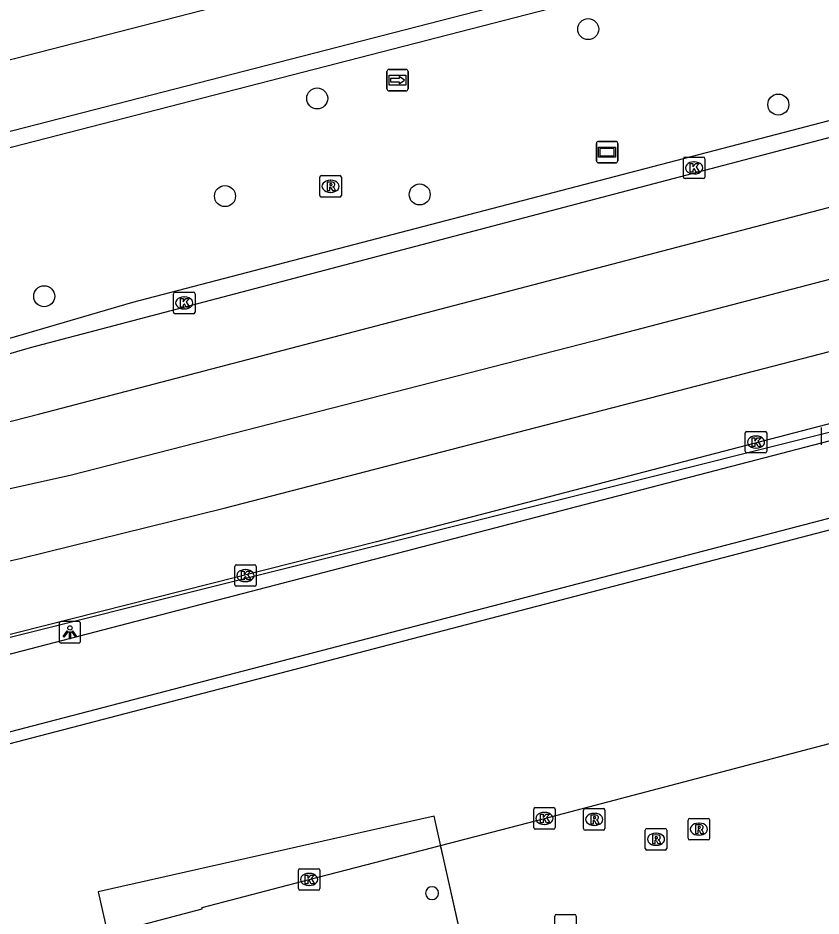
# Model space of a CAD drawing. Extents: x 160806 to 161707, y 383697 to 384148.
# Drawn here: x 161397.72 to 161435.09, y 383930.37 to 383972.13 of the extents above; entities that cross this region are included whole.
import ezdxf

# ---------------------------------------------------------------- set-up
doc = ezdxf.new("R2010")
doc.units = 0
for name, color, linetype in [('IMGEO_Boom', 7, 'Continuous'), ('IMGEO_Fietspad_gesloten', 7, 'Continuous'), ('IMGEO_Hek', 7, 'Continuous'), ('IMGEO_Kolk', 7, 'Continuous'), ('IMGEO_Lichtpunt', 7, 'Continuous'), ('IMGEO_OVBaan_gesloten', 7, 'Continuous'), ('IMGEO_Pand', 7, 'Continuous'), ('IMGEO_Pand_overbouw', 7, 'Continuous'), ('IMGEO_Reclamebord', 7, 'Continuous'), ('IMGEO_Rijbaan_lokaal_gesloten', 7, 'Continuous'), ('IMGEO_Rijbaan_lokaal_open', 7, 'Continuous'), ('IMGEO_Rioolput', 7, 'Continuous'), ('IMGEO_Wegwijzer', 7, 'Continuous')]:
    doc.layers.add(name, color=color, linetype=linetype)

msp = doc.modelspace()

# ---------------------------------------------------------------- linework, layer by layer
at = {"layer": 'IMGEO_Boom'}
for centre in [(161424.258, 383971.613), (161411.649, 383968.39), (161433.106, 383968.105), (161407.359, 383963.846), (161416.418, 383963.924), (161398.945, 383959.19)]:
    msp.add_circle(centre, 0.489, dxfattribs=at)
at = {"layer": 'IMGEO_Fietspad_gesloten'}
for points in [[(161388.787, 383940.33), (161443.106, 383954.458), (161460.073, 383958.856)], [(161380.657, 383934.593), (161454.978, 383953.961), (161460.112, 383955.315), (161460.354, 383955.003), (161460.409, 383954.814)]]:
    msp.add_lwpolyline(points, dxfattribs=at)
at = {"layer": 'IMGEO_Hek'}
for points in [[(161341.247, 383951.682), (161457.839, 383981.686)], [(161344.62, 383940.54), (161349.454, 383941.928), (161357.14, 383944.335), (161381.853, 383952.718), (161403.065, 383958.917), (161466.093, 383975.363)], [(161380.617, 383939.156), (161466.094, 383960.521)]]:
    msp.add_lwpolyline(points, dxfattribs=at)
at = {"layer": 'IMGEO_Kolk'}
for p, q in [((161428.689, 383964.735), (161428.689, 383965.587)), ((161428.764, 383965.661), (161429.616, 383965.661)), ((161429.177, 383965.441), (161429.202, 383965.441)), ((161429.69, 383965.587), (161429.69, 383964.735)), ((161429.2, 383964.881), (161429.175, 383964.881)), ((161429.616, 383964.661), (161428.764, 383964.661)), ((161404.962, 383958.454), (161404.962, 383959.306)), ((161405.037, 383959.38), (161405.889, 383959.38)), ((161405.45, 383959.16), (161405.475, 383959.16)), ((161405.963, 383959.306), (161405.963, 383958.454)), ((161405.889, 383958.38), (161405.037, 383958.38)), ((161405.473, 383958.6), (161405.448, 383958.6)), ((161431.568, 383951.982), (161431.568, 383952.834)), ((161431.643, 383952.908), (161432.495, 383952.908)), ((161432.569, 383952.834), (161432.569, 383951.982)), ((161432.056, 383952.688), (161432.081, 383952.688)), ((161432.079, 383952.128), (161432.054, 383952.128)), ((161432.495, 383951.908), (161431.643, 383951.908)), ((161407.809, 383945.775), (161407.809, 383946.627)), ((161407.884, 383946.701), (161408.736, 383946.701)), ((161408.81, 383946.627), (161408.81, 383945.775)), ((161408.297, 383946.481), (161408.322, 383946.481)), ((161408.736, 383945.701), (161407.884, 383945.701)), ((161408.32, 383945.921), (161408.295, 383945.921)), ((161421.722, 383934.482), (161421.722, 383935.334)), ((161421.797, 383935.408), (161422.649, 383935.408)), ((161422.723, 383935.334), (161422.723, 383934.482)), ((161422.21, 383935.188), (161422.235, 383935.188)), ((161422.649, 383934.408), (161421.797, 383934.408)), ((161422.233, 383934.628), (161422.208, 383934.628)), ((161410.772, 383931.643), (161410.772, 383932.495)), ((161410.847, 383932.569), (161411.699, 383932.569)), ((161411.26, 383932.349), (161411.285, 383932.349)), ((161411.773, 383932.495), (161411.773, 383931.643)), ((161411.699, 383931.569), (161410.847, 383931.569)), ((161411.283, 383931.789), (161411.258, 383931.789))]:
    msp.add_line(p, q, dxfattribs=at)
for points in [[(161428.689, 383964.735), (161428.689, 383965.587)], [(161428.764, 383965.661), (161429.616, 383965.661)], [(161429.01, 383965.361), (161429.133, 383965.361), (161429.133, 383965.21), (161429.263, 383965.361), (161429.427, 383965.361), (161429.281, 383965.21), (161429.434, 383964.961), (161429.282, 383964.961), (161429.197, 383965.125), (161429.133, 383965.058), (161429.133, 383964.961), (161429.01, 383964.961), (161429.01, 383965.361)], [(161429.69, 383965.587), (161429.69, 383964.735)], [(161429.616, 383964.661), (161428.764, 383964.661)], [(161404.962, 383958.454), (161404.962, 383959.306)], [(161405.037, 383959.38), (161405.889, 383959.38)], [(161405.283, 383959.08), (161405.406, 383959.08), (161405.406, 383958.929), (161405.536, 383959.08), (161405.7, 383959.08), (161405.554, 383958.929), (161405.707, 383958.68), (161405.555, 383958.68), (161405.47, 383958.844), (161405.406, 383958.777), (161405.406, 383958.68), (161405.283, 383958.68), (161405.283, 383959.08)], [(161405.963, 383959.306), (161405.963, 383958.454)], [(161405.889, 383958.38), (161405.037, 383958.38)], [(161431.568, 383951.982), (161431.568, 383952.834)], [(161431.643, 383952.908), (161432.495, 383952.908)], [(161432.569, 383952.834), (161432.569, 383951.982)], [(161431.889, 383952.608), (161432.012, 383952.608), (161432.012, 383952.457), (161432.142, 383952.608), (161432.306, 383952.608), (161432.16, 383952.457), (161432.313, 383952.208), (161432.161, 383952.208), (161432.076, 383952.372), (161432.012, 383952.305), (161432.012, 383952.208), (161431.889, 383952.208), (161431.889, 383952.608)], [(161432.495, 383951.908), (161431.643, 383951.908)], [(161407.809, 383945.775), (161407.809, 383946.627)], [(161407.884, 383946.701), (161408.736, 383946.701)], [(161408.81, 383946.627), (161408.81, 383945.775)], [(161408.13, 383946.401), (161408.253, 383946.401), (161408.253, 383946.25), (161408.383, 383946.401), (161408.547, 383946.401), (161408.401, 383946.25), (161408.554, 383946.001), (161408.402, 383946.001), (161408.317, 383946.165), (161408.253, 383946.098), (161408.253, 383946.001), (161408.13, 383946.001), (161408.13, 383946.401)], [(161408.736, 383945.701), (161407.884, 383945.701)], [(161421.722, 383934.482), (161421.722, 383935.334)], [(161421.797, 383935.408), (161422.649, 383935.408)], [(161422.723, 383935.334), (161422.723, 383934.482)], [(161422.043, 383935.108), (161422.166, 383935.108), (161422.166, 383934.957), (161422.296, 383935.108), (161422.46, 383935.108), (161422.314, 383934.957), (161422.467, 383934.708), (161422.315, 383934.708), (161422.23, 383934.872), (161422.166, 383934.805), (161422.166, 383934.708), (161422.043, 383934.708), (161422.043, 383935.108)], [(161422.649, 383934.408), (161421.797, 383934.408)], [(161410.772, 383931.643), (161410.772, 383932.495)], [(161410.847, 383932.569), (161411.699, 383932.569)], [(161411.773, 383932.495), (161411.773, 383931.643)], [(161411.093, 383932.269), (161411.216, 383932.269), (161411.216, 383932.118), (161411.346, 383932.269), (161411.51, 383932.269), (161411.364, 383932.118), (161411.517, 383931.869), (161411.365, 383931.869), (161411.28, 383932.033), (161411.216, 383931.966), (161411.216, 383931.869), (161411.093, 383931.869), (161411.093, 383932.269)], [(161411.699, 383931.569), (161410.847, 383931.569)]]:
    msp.add_lwpolyline(points, dxfattribs=at)
for centre, start, end in [((161428.766, 383965.585), 91.552, 178.448), ((161428.766, 383965.585), 91.552, 178.448), ((161429.614, 383965.585), 1.552, 88.448), ((161429.614, 383965.585), 1.552, 88.448), ((161428.766, 383964.737), 181.552, 268.448), ((161428.766, 383964.737), 181.552, 268.448), ((161429.614, 383964.737), 271.552, 358.448), ((161429.614, 383964.737), 271.552, 358.448), ((161405.039, 383959.304), 91.552, 178.448), ((161405.039, 383959.304), 91.552, 178.448), ((161405.887, 383959.304), 1.552, 88.448), ((161405.887, 383959.304), 1.552, 88.448), ((161405.039, 383958.456), 181.552, 268.448), ((161405.039, 383958.456), 181.552, 268.448), ((161405.887, 383958.456), 271.552, 358.448), ((161405.887, 383958.456), 271.552, 358.448), ((161431.645, 383952.832), 91.552, 178.448), ((161431.645, 383952.832), 91.552, 178.448), ((161432.493, 383952.832), 1.552, 88.448), ((161432.493, 383952.832), 1.552, 88.448), ((161431.645, 383951.984), 181.552, 268.448), ((161431.645, 383951.984), 181.552, 268.448), ((161432.493, 383951.984), 271.552, 358.448), ((161432.493, 383951.984), 271.552, 358.448), ((161407.886, 383946.625), 91.552, 178.448), ((161407.886, 383946.625), 91.552, 178.448), ((161408.734, 383946.625), 1.552, 88.448), ((161408.734, 383946.625), 1.552, 88.448), ((161407.886, 383945.777), 181.552, 268.448), ((161407.886, 383945.777), 181.552, 268.448), ((161408.734, 383945.777), 271.552, 358.448), ((161408.734, 383945.777), 271.552, 358.448), ((161421.799, 383935.332), 91.552, 178.448), ((161421.799, 383935.332), 91.552, 178.448), ((161422.647, 383935.332), 1.552, 88.448), ((161422.647, 383935.332), 1.552, 88.448), ((161421.799, 383934.484), 181.552, 268.448), ((161421.799, 383934.484), 181.552, 268.448), ((161422.647, 383934.484), 271.552, 358.448), ((161422.647, 383934.484), 271.552, 358.448), ((161410.849, 383932.493), 91.552, 178.448), ((161410.849, 383932.493), 91.552, 178.448), ((161411.697, 383932.493), 1.552, 88.448), ((161411.697, 383932.493), 1.552, 88.448), ((161410.849, 383931.645), 181.552, 268.448), ((161410.849, 383931.645), 181.552, 268.448), ((161411.697, 383931.645), 271.552, 358.448), ((161411.697, 383931.645), 271.552, 358.448)]:
    msp.add_arc(centre, 0.0765, start, end, dxfattribs=at)
for centre, major_axis, ratio, start_param, end_param in [((161429.176, 383965.161), (-0.387, 0.002), 0.722429, 4.712389, 7.853982), ((161429.201, 383965.161), (-0.39, 0.002), 0.717154, 1.570796, 4.712389), ((161405.449, 383958.88), (-0.387, 0.002), 0.722429, 4.712389, 7.853982), ((161405.474, 383958.88), (-0.39, 0.002), 0.717154, 1.570796, 4.712389), ((161432.055, 383952.408), (-0.387, 0.002), 0.722429, 4.712389, 7.853982), ((161432.08, 383952.408), (-0.39, 0.002), 0.717154, 1.570796, 4.712389), ((161408.296, 383946.201), (-0.387, 0.002), 0.722429, 4.712389, 7.853982), ((161408.321, 383946.201), (-0.39, 0.002), 0.717154, 1.570796, 4.712389), ((161422.209, 383934.908), (-0.387, 0.002), 0.722429, 4.712389, 7.853982), ((161422.234, 383934.908), (-0.39, 0.002), 0.717154, 1.570796, 4.712389), ((161411.259, 383932.069), (-0.387, 0.002), 0.722429, 4.712389, 7.853982), ((161411.284, 383932.069), (-0.39, 0.002), 0.717154, 1.570796, 4.712389)]:
    msp.add_ellipse(centre, major_axis=major_axis, ratio=ratio, start_param=start_param, end_param=end_param, dxfattribs=at)
at = {"layer": 'IMGEO_Lichtpunt'}
for p, q in [((161435.094, 383953.086), (161435.094, 383952.279)), ((161435.094, 383953.086), (161435.094, 383952.279)), ((161400.544, 383944.061), (161399.736, 383944.061)), ((161400.544, 383944.061), (161399.736, 383944.061)), ((161399.642, 383943.966), (161399.642, 383943.159)), ((161399.642, 383943.966), (161399.642, 383943.159)), ((161400.638, 383943.159), (161400.638, 383943.966)), ((161400.638, 383943.159), (161400.638, 383943.966)), ((161399.736, 383943.065), (161400.544, 383943.065)), ((161399.736, 383943.065), (161400.544, 383943.065))]:
    msp.add_line(p, q, dxfattribs=at)
for points in [[(161400.016, 383943.63), (161400.055, 383943.602), (161399.867, 383943.34), (161399.829, 383943.367), (161400.016, 383943.63)], [(161400.118, 383943.582), (161400.165, 383943.582), (161400.165, 383943.26), (161400.118, 383943.26), (161400.118, 383943.582)], [(161400.228, 383943.602), (161400.266, 383943.629), (161400.453, 383943.367), (161400.414, 383943.339), (161400.228, 383943.602)]]:
    msp.add_lwpolyline(points, dxfattribs=at)
msp.add_circle((161400.141, 383943.764), 0.0994, dxfattribs=at)
for centre, start, end in [((161399.736, 383943.966), 90, 180), ((161399.736, 383943.966), 90, 180), ((161400.544, 383943.966), 0, 90), ((161400.544, 383943.966), 0, 90), ((161399.736, 383943.159), 180, 270), ((161399.736, 383943.159), 180, 270), ((161400.544, 383943.159), 270, 0), ((161400.544, 383943.159), 270, 360)]:
    msp.add_arc(centre, 0.0946, start, end, dxfattribs=at)
at = {"layer": 'IMGEO_OVBaan_gesloten'}
for points in [[(161460.409, 383954.814), (161455.045, 383953.417), (161383.227, 383934.705)], [(161417.389, 383933.655), (161422.223, 383934.908), (161436.084, 383938.543), (161436.914, 383938.751)], [(161401.899, 383929.545), (161406.303, 383930.704), (161406.292, 383930.768), (161411.273, 383932.069), (161417.389, 383933.655)]]:
    msp.add_lwpolyline(points, dxfattribs=at)
at = {"layer": 'IMGEO_Pand'}
for start, end in [(90, 270), (270, 90)]:
    msp.add_arc((161416.995, 383931.431), 0.3, start, end, dxfattribs=at)
at = {"layer": 'IMGEO_Pand_overbouw'}
msp.add_lwpolyline([(161410.484, 383903.138), (161409.47, 383908.166), (161408.889, 383911.729), (161408.426, 383915.311), (161408.026, 383919.819), (161408.013, 383919.96), (161411.952, 383920.972), (161418.849, 383922.744), (161419.786, 383922.985), (161419.437, 383924.536), (161417.522, 383933.062), (161417.086, 383935.004), (161401.461, 383931.49), (161401.894, 383929.568), (161407.767, 383903.471), (161409.16, 383903.134), (161409.607, 383903.025), (161409.523, 383903.401)], close=True, dxfattribs=at)
at = {"layer": 'IMGEO_Reclamebord'}
for p, q in [((161424.641, 383965.495), (161424.641, 383966.295)), ((161424.641, 383966.295), (161424.641, 383965.495)), ((161424.741, 383966.395), (161425.531, 383966.395)), ((161425.531, 383966.395), (161424.741, 383966.395)), ((161425.631, 383966.295), (161425.631, 383965.495)), ((161425.631, 383965.495), (161425.631, 383966.295)), ((161425.531, 383965.395), (161424.741, 383965.395)), ((161424.741, 383965.395), (161425.531, 383965.395))]:
    msp.add_line(p, q, dxfattribs=at)
for points in [[(161424.742, 383966.127), (161425.53, 383966.127), (161425.53, 383965.663), (161424.742, 383965.663), (161424.742, 383966.127)], [(161424.807, 383966.062), (161424.807, 383965.728), (161425.465, 383965.728), (161425.465, 383966.062), (161424.807, 383966.062)]]:
    msp.add_lwpolyline(points, dxfattribs=at)
for centre, start, end in [((161424.741, 383966.295), 90, 180), ((161424.741, 383966.295), 90, 180), ((161425.531, 383966.295), 0, 90), ((161425.531, 383966.295), 360, 90), ((161424.741, 383965.495), 180, 270), ((161424.741, 383965.495), 180, 270), ((161425.531, 383965.495), 270, 0), ((161425.531, 383965.495), 270, 0)]:
    msp.add_arc(centre, 0.1, start, end, dxfattribs=at)
at = {"layer": 'IMGEO_Rijbaan_lokaal_gesloten'}
for points in [[(161271.807, 383937.9), (161315.559, 383949.156), (161335.194, 383954.191), (161340.223, 383955.497), (161347.001, 383957.235), (161378.316, 383965.298), (161419.642, 383975.931), (161451.011, 383984.005), (161465.227, 383987.648)], [(161279.919, 383936.647), (161341.031, 383952.394), (161450.194, 383980.461), (161453.055, 383981.256), (161455.902, 383982.36), (161465.14, 383986.182)], [(161467.956, 383975.12), (161398.3, 383956.799), (161385.668, 383953.11), (161379.77, 383951.159), (161370.268, 383947.914), (161354.663, 383942.763)], [(161348.21, 383940.795), (161398.744, 383953.715), (161467.324, 383971.653), (161468.609, 383971.985)], [(161344.838, 383939.821), (161359.931, 383942.881), (161386.195, 383947.77), (161400.222, 383950.891), (161425.052, 383957.256), (161467.938, 383968.456), (161469.273, 383968.793)], [(161276.851, 383918.472), (161283.302, 383920.155), (161339.879, 383934.985), (161345.531, 383936.441), (161347.728, 383936.995), (161359.888, 383939.56), (161381.365, 383943.519), (161390.277, 383945.313), (161397.831, 383946.998), (161407.322, 383949.343), (161441.236, 383958.109), (161469.933, 383965.622)], [(161459.886, 383959.608), (161414.41, 383947.768), (161396.362, 383943.213), (161388.526, 383941.542)]]:
    msp.add_lwpolyline(points, dxfattribs=at)
at = {"layer": 'IMGEO_Rijbaan_lokaal_open'}
msp.add_lwpolyline([(161419.786, 383922.985), (161417.522, 383933.062), (161417.389, 383933.655)], dxfattribs=at)
at = {"layer": 'IMGEO_Rioolput'}
for p, q in [((161411.771, 383963.876), (161411.771, 383964.728)), ((161411.846, 383964.802), (161412.698, 383964.802)), ((161412.259, 383964.582), (161412.284, 383964.582)), ((161412.772, 383964.728), (161412.772, 383963.876)), ((161412.698, 383963.802), (161411.846, 383963.802)), ((161412.282, 383964.022), (161412.257, 383964.022)), ((161424.038, 383934.435), (161424.038, 383935.287)), ((161424.113, 383935.361), (161424.965, 383935.361)), ((161425.039, 383935.287), (161425.039, 383934.435)), ((161424.526, 383935.141), (161424.551, 383935.141)), ((161428.91, 383933.981), (161428.91, 383934.833)), ((161428.985, 383934.907), (161429.837, 383934.907)), ((161429.911, 383934.833), (161429.911, 383933.981)), ((161424.549, 383934.581), (161424.524, 383934.581)), ((161426.99, 383934.437), (161427.842, 383934.437)), ((161429.398, 383934.687), (161429.423, 383934.687)), ((161424.965, 383934.361), (161424.113, 383934.361)), ((161426.915, 383933.511), (161426.915, 383934.363)), ((161427.403, 383934.217), (161427.428, 383934.217)), ((161427.916, 383934.363), (161427.916, 383933.511)), ((161429.421, 383934.127), (161429.396, 383934.127)), ((161427.426, 383933.657), (161427.401, 383933.657)), ((161429.837, 383933.907), (161428.985, 383933.907)), ((161427.842, 383933.437), (161426.99, 383933.437)), ((161422.704, 383929.515), (161422.704, 383930.367)), ((161422.779, 383930.441), (161423.631, 383930.441)), ((161423.705, 383930.367), (161423.705, 383929.515))]:
    msp.add_line(p, q, dxfattribs=at)
for points in [[(161411.771, 383963.876), (161411.771, 383964.728)], [(161411.846, 383964.802), (161412.698, 383964.802)], [(161412.36, 383964.5), (161412.108, 383964.502), (161412.108, 383964.102)], [(161412.772, 383964.728), (161412.772, 383963.876)], [(161412.108, 383964.102), (161412.232, 383964.102), (161412.232, 383964.264), (161412.243, 383964.264)], [(161412.286, 383964.421), (161412.232, 383964.421), (161412.232, 383964.34)], [(161412.232, 383964.34), (161412.284, 383964.34)], [(161412.29, 383964.235), (161412.361, 383964.102), (161412.501, 383964.102), (161412.436, 383964.228)], [(161412.698, 383963.802), (161411.846, 383963.802)], [(161424.038, 383934.435), (161424.038, 383935.287)], [(161424.113, 383935.361), (161424.965, 383935.361)], [(161425.039, 383935.287), (161425.039, 383934.435)], [(161424.627, 383935.059), (161424.375, 383935.061), (161424.375, 383934.661)], [(161424.375, 383934.661), (161424.499, 383934.661), (161424.499, 383934.823), (161424.51, 383934.823)], [(161424.553, 383934.98), (161424.499, 383934.98), (161424.499, 383934.899)], [(161424.499, 383934.899), (161424.551, 383934.899)], [(161428.91, 383933.981), (161428.91, 383934.833)], [(161428.985, 383934.907), (161429.837, 383934.907)], [(161429.911, 383934.833), (161429.911, 383933.981)], [(161424.557, 383934.794), (161424.628, 383934.661), (161424.768, 383934.661), (161424.703, 383934.787)], [(161426.99, 383934.437), (161427.842, 383934.437)], [(161429.499, 383934.605), (161429.247, 383934.607), (161429.247, 383934.207)], [(161429.425, 383934.526), (161429.371, 383934.526), (161429.371, 383934.445)], [(161429.371, 383934.445), (161429.423, 383934.445)], [(161424.965, 383934.361), (161424.113, 383934.361)], [(161426.915, 383933.511), (161426.915, 383934.363)], [(161427.504, 383934.135), (161427.252, 383934.137), (161427.252, 383933.737)], [(161427.43, 383934.056), (161427.376, 383934.056), (161427.376, 383933.975)], [(161427.376, 383933.975), (161427.428, 383933.975)], [(161427.916, 383934.363), (161427.916, 383933.511)], [(161429.247, 383934.207), (161429.371, 383934.207), (161429.371, 383934.369), (161429.382, 383934.369)], [(161429.429, 383934.34), (161429.5, 383934.207), (161429.64, 383934.207), (161429.575, 383934.333)], [(161427.252, 383933.737), (161427.376, 383933.737), (161427.376, 383933.899), (161427.387, 383933.899)], [(161427.434, 383933.87), (161427.505, 383933.737), (161427.645, 383933.737), (161427.58, 383933.863)], [(161429.837, 383933.907), (161428.985, 383933.907)], [(161427.842, 383933.437), (161426.99, 383933.437)], [(161422.704, 383929.515), (161422.704, 383930.367)], [(161422.779, 383930.441), (161423.631, 383930.441)], [(161423.705, 383930.367), (161423.705, 383929.515)]]:
    msp.add_lwpolyline(points, dxfattribs=at)
for centre, radius, start, end in [((161411.848, 383964.726), 0.0765, 91.552, 178.448), ((161411.848, 383964.726), 0.0765, 91.552, 178.448), ((161412.359, 383964.39), 0.109, 350.3612, 89.416), ((161412.696, 383964.726), 0.0765, 1.552, 88.448), ((161412.696, 383964.726), 0.0765, 1.552, 88.448), ((161412.242, 383964.211), 0.0533, 26.0293, 88.6989), ((161412.268, 383964.529), 0.19, 274.7715, 282.9687), ((161412.292, 383964.325), 0.0964, 77.0061, 93.1865), ((161412.306, 383964.382), 0.0378, 276.6634, 79.6772), ((161412.357, 383964.39), 0.112, 277.5842, 350.9817), ((161412.341, 383964.175), 0.108, 29.5134, 73.7905), ((161411.848, 383963.878), 0.0765, 181.552, 268.448), ((161411.848, 383963.878), 0.0765, 181.552, 268.448), ((161412.696, 383963.878), 0.0765, 271.552, 358.448), ((161412.696, 383963.878), 0.0765, 271.552, 358.448), ((161424.115, 383935.285), 0.0765, 91.552, 178.448), ((161424.115, 383935.285), 0.0765, 91.552, 178.448), ((161424.963, 383935.285), 0.0765, 1.552, 88.448), ((161424.963, 383935.285), 0.0765, 1.552, 88.448), ((161424.509, 383934.77), 0.0533, 26.0293, 88.6989), ((161424.535, 383935.088), 0.19, 274.7715, 282.9687), ((161424.559, 383934.884), 0.0964, 77.0061, 93.1865), ((161424.573, 383934.941), 0.0378, 276.6634, 79.6772), ((161424.626, 383934.949), 0.109, 350.3612, 89.416), ((161424.624, 383934.949), 0.112, 277.5842, 350.9817), ((161424.608, 383934.734), 0.108, 29.5134, 73.7905), ((161428.987, 383934.831), 0.0765, 91.552, 178.448), ((161428.987, 383934.831), 0.0765, 91.552, 178.448), ((161429.835, 383934.831), 0.0765, 1.552, 88.448), ((161429.835, 383934.831), 0.0765, 1.552, 88.448), ((161424.115, 383934.437), 0.0765, 181.552, 268.448), ((161424.115, 383934.437), 0.0765, 181.552, 268.448), ((161424.963, 383934.437), 0.0765, 271.552, 358.448), ((161424.963, 383934.437), 0.0765, 271.552, 358.448), ((161426.992, 383934.361), 0.0765, 91.552, 178.448), ((161426.992, 383934.361), 0.0765, 91.552, 178.448), ((161427.84, 383934.361), 0.0765, 1.552, 88.448), ((161427.84, 383934.361), 0.0765, 1.552, 88.448), ((161429.407, 383934.634), 0.19, 274.7715, 282.9687), ((161429.431, 383934.43), 0.0964, 77.0061, 93.1865), ((161429.445, 383934.487), 0.0378, 276.6634, 79.6772), ((161429.498, 383934.495), 0.109, 350.3612, 89.416), ((161429.496, 383934.495), 0.112, 277.5842, 350.9817), ((161427.412, 383934.164), 0.19, 274.7715, 282.9687), ((161427.436, 383933.96), 0.0964, 77.0061, 93.1865), ((161427.45, 383934.017), 0.0378, 276.6634, 79.6772), ((161427.503, 383934.025), 0.109, 350.3612, 89.416), ((161427.501, 383934.025), 0.112, 277.5842, 350.9817), ((161428.987, 383933.983), 0.0765, 181.552, 268.448), ((161428.987, 383933.983), 0.0765, 181.552, 268.448), ((161429.381, 383934.316), 0.0533, 26.0293, 88.6989), ((161429.48, 383934.28), 0.108, 29.5134, 73.7905), ((161429.835, 383933.983), 0.0765, 271.552, 358.448), ((161429.835, 383933.983), 0.0765, 271.552, 358.448), ((161427.386, 383933.846), 0.0533, 26.0293, 88.6989), ((161427.485, 383933.81), 0.108, 29.5134, 73.7905), ((161426.992, 383933.513), 0.0765, 181.552, 268.448), ((161426.992, 383933.513), 0.0765, 181.552, 268.448), ((161427.84, 383933.513), 0.0765, 271.552, 358.448), ((161427.84, 383933.513), 0.0765, 271.552, 358.448), ((161422.781, 383930.365), 0.0765, 91.552, 178.448), ((161422.781, 383930.365), 0.0765, 91.552, 178.448), ((161423.629, 383930.365), 0.0765, 1.552, 88.448), ((161423.629, 383930.365), 0.0765, 1.552, 88.448)]:
    msp.add_arc(centre, radius, start, end, dxfattribs=at)
for centre, major_axis, ratio, start_param, end_param in [((161412.258, 383964.302), (-0.387, 0.002), 0.722429, 4.712389, 7.853982), ((161412.283, 383964.302), (-0.39, 0.002), 0.717154, 1.570796, 4.712389), ((161424.525, 383934.861), (-0.387, 0.002), 0.722429, 4.712389, 7.853982), ((161424.55, 383934.861), (-0.39, 0.002), 0.717154, 1.570796, 4.712389), ((161429.397, 383934.407), (-0.387, 0.002), 0.722429, 4.712389, 7.853982), ((161429.422, 383934.407), (-0.39, 0.002), 0.717154, 1.570796, 4.712389), ((161427.402, 383933.937), (-0.387, 0.002), 0.722429, 4.712389, 7.853982), ((161427.427, 383933.937), (-0.39, 0.002), 0.717154, 1.570796, 4.712389)]:
    msp.add_ellipse(centre, major_axis=major_axis, ratio=ratio, start_param=start_param, end_param=end_param, dxfattribs=at)
at = {"layer": 'IMGEO_Wegwijzer'}
for p, q in [((161414.89, 383968.841), (161414.89, 383969.641)), ((161414.89, 383969.641), (161414.89, 383968.841)), ((161414.99, 383969.741), (161415.78, 383969.741)), ((161415.78, 383969.741), (161414.99, 383969.741)), ((161415.88, 383969.641), (161415.88, 383968.841)), ((161415.88, 383968.841), (161415.88, 383969.641)), ((161415.78, 383968.741), (161414.99, 383968.741)), ((161414.99, 383968.741), (161415.78, 383968.741))]:
    msp.add_line(p, q, dxfattribs=at)
for points in [[(161414.991, 383969.473), (161415.779, 383969.473), (161415.779, 383969.009), (161414.991, 383969.009), (161414.991, 383969.473)], [(161415.056, 383969.325), (161415.056, 383969.241), (161415.056, 383969.157), (161415.467, 383969.157), (161415.467, 383969.074), (161415.714, 383969.241), (161415.467, 383969.408), (161415.467, 383969.325), (161415.056, 383969.325)]]:
    msp.add_lwpolyline(points, dxfattribs=at)
for centre, start, end in [((161414.99, 383969.641), 90, 180), ((161414.99, 383969.641), 90, 180), ((161415.78, 383969.641), 0, 90), ((161415.78, 383969.641), 360, 90), ((161414.99, 383968.841), 180, 270), ((161414.99, 383968.841), 180, 270), ((161415.78, 383968.841), 270, 0), ((161415.78, 383968.841), 270, 0)]:
    msp.add_arc(centre, 0.1, start, end, dxfattribs=at)

doc.saveas('drawing.dxf')
